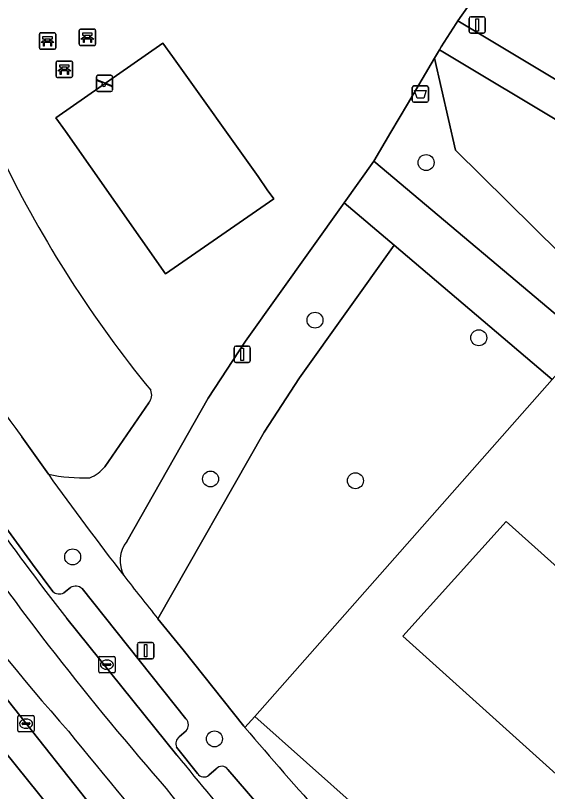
# Model space of a CAD drawing. Extents: x 159039 to 160102, y 381214 to 382524.
# Drawn here: x 159407.24 to 159439.83, y 381694.48 to 381742.07 of the extents above; entities that cross this region are included whole.
import ezdxf

# ---------------------------------------------------------------- set-up
doc = ezdxf.new("R2010")
doc.units = 0
for name, color, linetype in [('IMGEO_Afvalbak', 7, 'Continuous'), ('IMGEO_Bank', 7, 'Continuous'), ('IMGEO_Boom', 7, 'Continuous'), ('IMGEO_Erf', 7, 'Continuous'), ('IMGEO_Groenvoorziening', 7, 'Continuous'), ('IMGEO_Hek', 7, 'Continuous'), ('IMGEO_Kolk', 7, 'Continuous'), ('IMGEO_Lichtmast', 7, 'Continuous'), ('IMGEO_Pand', 7, 'Continuous'), ('IMGEO_Parkeervlak_open', 7, 'Continuous'), ('IMGEO_Rijbaan_lokaal_gesloten', 7, 'Continuous'), ('IMGEO_Speelvoorziening', 7, 'Continuous'), ('IMGEO_Terreindeel_gesloten', 7, 'Continuous'), ('IMGEO_Voetpad_gesloten', 7, 'Continuous'), ('IMGEO_Voetpad_open', 7, 'Continuous')]:
    doc.layers.add(name, color=color, linetype=linetype)

msp = doc.modelspace()

# ---------------------------------------------------------------- linework, layer by layer
at = {"layer": 'IMGEO_Afvalbak'}
for p, q in [((159431.546, 381736.852), (159431.546, 381737.652)), ((159431.546, 381737.652), (159431.546, 381736.852)), ((159431.646, 381737.752), (159432.436, 381737.752)), ((159432.436, 381737.752), (159431.646, 381737.752)), ((159432.536, 381737.652), (159432.536, 381736.852)), ((159432.536, 381736.852), (159432.536, 381737.652)), ((159432.436, 381736.752), (159431.646, 381736.752)), ((159431.646, 381736.752), (159432.436, 381736.752))]:
    msp.add_line(p, q, dxfattribs=at)
msp.add_lwpolyline([(159431.689, 381737.466), (159432.393, 381737.466), (159432.244, 381736.996), (159431.838, 381736.996), (159431.689, 381737.466)], dxfattribs=at)
for centre, start, end in [((159431.646, 381737.652), 90, 180), ((159431.646, 381737.652), 90, 180), ((159432.436, 381737.652), 0, 90), ((159432.436, 381737.652), 360, 90), ((159431.646, 381736.852), 180, 270), ((159431.646, 381736.852), 180, 270), ((159432.436, 381736.852), 270, 0), ((159432.436, 381736.852), 270, 0)]:
    msp.add_arc(centre, 0.1, start, end, dxfattribs=at)
at = {"layer": 'IMGEO_Bank'}
for p, q in [((159408.702, 381740.087), (159408.702, 381740.928)), ((159408.702, 381740.928), (159408.702, 381740.087)), ((159408.777, 381741.012), (159409.618, 381741.012)), ((159409.618, 381741.012), (159408.777, 381741.012)), ((159409.702, 381740.937), (159409.702, 381740.096)), ((159409.702, 381740.096), (159409.702, 381740.937)), ((159411.139, 381740.305), (159411.139, 381741.146)), ((159411.139, 381741.146), (159411.139, 381740.305)), ((159411.214, 381741.23), (159412.055, 381741.23)), ((159412.055, 381741.23), (159411.214, 381741.23)), ((159412.139, 381741.155), (159412.139, 381740.314)), ((159412.139, 381740.314), (159412.139, 381741.155)), ((159409.399, 381740.41), (159409.006, 381740.41)), ((159409.011, 381740.518), (159409.011, 381740.624)), ((159409.055, 381740.624), (159409.055, 381740.518)), ((159409.343, 381740.63), (159409.061, 381740.63)), ((159409.061, 381740.512), (159409.343, 381740.512)), ((159409.349, 381740.518), (159409.349, 381740.624)), ((159409.393, 381740.624), (159409.393, 381740.518)), ((159411.836, 381740.628), (159411.443, 381740.628)), ((159411.448, 381740.736), (159411.448, 381740.842)), ((159411.492, 381740.842), (159411.492, 381740.736)), ((159411.78, 381740.848), (159411.498, 381740.848)), ((159411.498, 381740.73), (159411.78, 381740.73)), ((159411.786, 381740.736), (159411.786, 381740.842)), ((159411.83, 381740.842), (159411.83, 381740.736)), ((159409.627, 381740.012), (159408.786, 381740.012)), ((159408.786, 381740.012), (159409.627, 381740.012)), ((159412.064, 381740.23), (159411.223, 381740.23)), ((159411.223, 381740.23), (159412.064, 381740.23)), ((159409.727, 381738.351), (159409.727, 381739.192)), ((159409.727, 381739.192), (159409.727, 381738.351)), ((159409.802, 381739.276), (159410.643, 381739.276)), ((159410.643, 381739.276), (159409.802, 381739.276)), ((159410.727, 381739.201), (159410.727, 381738.36)), ((159410.727, 381738.36), (159410.727, 381739.201)), ((159410.424, 381738.674), (159410.031, 381738.674)), ((159410.036, 381738.782), (159410.036, 381738.888)), ((159410.08, 381738.888), (159410.08, 381738.782)), ((159410.368, 381738.894), (159410.086, 381738.894)), ((159410.086, 381738.776), (159410.368, 381738.776)), ((159410.374, 381738.782), (159410.374, 381738.888)), ((159410.418, 381738.888), (159410.418, 381738.782)), ((159410.652, 381738.276), (159409.811, 381738.276)), ((159409.811, 381738.276), (159410.652, 381738.276))]:
    msp.add_line(p, q, dxfattribs=at)
for points in [[(159411.442, 381740.848), (159411.356, 381740.848), (159411.356, 381741.009), (159411.919, 381741.009), (159411.919, 381740.848), (159411.836, 381740.848)], [(159408.949, 381740.41), (159408.807, 381740.41), (159408.919, 381740.512), (159409.005, 381740.512)], [(159409.005, 381740.63), (159408.919, 381740.63), (159408.919, 381740.791), (159409.482, 381740.791), (159409.482, 381740.63), (159409.399, 381740.63)], [(159408.999, 381740.403), (159408.999, 381740.196), (159408.956, 381740.196), (159408.956, 381740.403)], [(159409.399, 381740.512), (159409.482, 381740.512), (159409.594, 381740.41), (159409.455, 381740.41)], [(159409.449, 381740.403), (159409.449, 381740.196), (159409.405, 381740.196), (159409.405, 381740.403)], [(159411.386, 381740.628), (159411.244, 381740.628), (159411.356, 381740.73), (159411.442, 381740.73)], [(159411.436, 381740.621), (159411.436, 381740.414), (159411.393, 381740.414), (159411.393, 381740.621)], [(159411.836, 381740.73), (159411.919, 381740.73), (159412.031, 381740.628), (159411.892, 381740.628)], [(159411.886, 381740.621), (159411.886, 381740.414), (159411.842, 381740.414), (159411.842, 381740.621)], [(159410.03, 381738.894), (159409.944, 381738.894), (159409.944, 381739.055), (159410.507, 381739.055), (159410.507, 381738.894), (159410.424, 381738.894)], [(159409.974, 381738.674), (159409.832, 381738.674), (159409.944, 381738.776), (159410.03, 381738.776)], [(159410.024, 381738.667), (159410.024, 381738.46), (159409.981, 381738.46), (159409.981, 381738.667)], [(159410.424, 381738.776), (159410.507, 381738.776), (159410.619, 381738.674), (159410.48, 381738.674)], [(159410.474, 381738.667), (159410.474, 381738.46), (159410.43, 381738.46), (159410.43, 381738.667)]]:
    msp.add_lwpolyline(points, dxfattribs=at)
for centre, radius, start, end in [((159408.78, 381740.934), 0.0779, 92.4484, 184.2845), ((159408.78, 381740.934), 0.0779, 92.4484, 184.2845), ((159409.624, 381740.934), 0.0779, 2.4484, 94.2845), ((159409.624, 381740.934), 0.0779, 2.4484, 94.2845), ((159411.217, 381741.152), 0.0779, 92.4484, 184.2845), ((159411.217, 381741.152), 0.0779, 92.4484, 184.2845), ((159412.061, 381741.152), 0.0779, 2.4484, 94.2845), ((159412.061, 381741.152), 0.0779, 2.4484, 94.2845), ((159408.949, 381740.403), 0.00671, 2.8957, 87.1043), ((159409.006, 381740.403), 0.00671, 92.8957, 177.1043), ((159409.004, 381740.623), 0.00671, 2.8957, 87.1043), ((159409.004, 381740.519), 0.00671, 272.8957, 357.1043), ((159409.061, 381740.623), 0.00671, 92.8957, 177.1043), ((159409.061, 381740.519), 0.00671, 182.8957, 267.1043), ((159409.343, 381740.623), 0.00671, 2.8957, 87.1043), ((159409.343, 381740.519), 0.00671, 272.8957, 357.1043), ((159409.4, 381740.623), 0.00671, 92.8957, 177.1043), ((159409.4, 381740.519), 0.00671, 182.8957, 267.1043), ((159409.398, 381740.403), 0.00671, 2.8957, 87.1043), ((159409.455, 381740.403), 0.00671, 92.8957, 177.1043), ((159411.386, 381740.621), 0.00671, 2.8957, 87.1043), ((159411.443, 381740.621), 0.00671, 92.8957, 177.1043), ((159411.441, 381740.841), 0.00671, 2.8957, 87.1043), ((159411.441, 381740.737), 0.00671, 272.8957, 357.1043), ((159411.498, 381740.841), 0.00671, 92.8957, 177.1043), ((159411.498, 381740.737), 0.00671, 182.8957, 267.1043), ((159411.78, 381740.841), 0.00671, 2.8957, 87.1043), ((159411.78, 381740.737), 0.00671, 272.8957, 357.1043), ((159411.837, 381740.841), 0.00671, 92.8957, 177.1043), ((159411.837, 381740.737), 0.00671, 182.8957, 267.1043), ((159411.835, 381740.621), 0.00671, 2.8957, 87.1043), ((159411.892, 381740.621), 0.00671, 92.8957, 177.1043), ((159408.78, 381740.09), 0.0779, 182.4484, 274.2845), ((159408.78, 381740.09), 0.0779, 182.4484, 274.2845), ((159409.624, 381740.09), 0.0779, 272.4484, 4.2845), ((159409.624, 381740.09), 0.0779, 272.4484, 4.2845), ((159411.217, 381740.308), 0.0779, 182.4484, 274.2845), ((159411.217, 381740.308), 0.0779, 182.4484, 274.2845), ((159412.061, 381740.308), 0.0779, 272.4484, 4.2845), ((159412.061, 381740.308), 0.0779, 272.4484, 4.2845), ((159409.805, 381739.198), 0.0779, 92.4484, 184.2845), ((159409.805, 381739.198), 0.0779, 92.4484, 184.2845), ((159410.649, 381739.198), 0.0779, 2.4484, 94.2845), ((159410.649, 381739.198), 0.0779, 2.4484, 94.2845), ((159409.974, 381738.667), 0.00671, 2.8957, 87.1043), ((159410.031, 381738.667), 0.00671, 92.8957, 177.1043), ((159410.029, 381738.887), 0.00671, 2.8957, 87.1043), ((159410.029, 381738.783), 0.00671, 272.8957, 357.1043), ((159410.086, 381738.887), 0.00671, 92.8957, 177.1043), ((159410.086, 381738.783), 0.00671, 182.8957, 267.1043), ((159410.368, 381738.887), 0.00671, 2.8957, 87.1043), ((159410.368, 381738.783), 0.00671, 272.8957, 357.1043), ((159410.425, 381738.887), 0.00671, 92.8957, 177.1043), ((159410.425, 381738.783), 0.00671, 182.8957, 267.1043), ((159410.423, 381738.667), 0.00671, 2.8957, 87.1043), ((159410.48, 381738.667), 0.00671, 92.8957, 177.1043), ((159409.805, 381738.354), 0.0779, 182.4484, 274.2845), ((159409.805, 381738.354), 0.0779, 182.4484, 274.2845), ((159410.649, 381738.354), 0.0779, 272.4484, 4.2845), ((159410.649, 381738.354), 0.0779, 272.4484, 4.2845)]:
    msp.add_arc(centre, radius, start, end, dxfattribs=at)
at = {"layer": 'IMGEO_Boom'}
for centre in [(159432.392, 381733.053), (159425.585, 381723.388), (159435.619, 381722.31), (159419.184, 381713.648), (159428.06, 381713.543), (159410.738, 381708.868), (159419.425, 381697.708)]:
    msp.add_circle(centre, 0.489, dxfattribs=at)
at = {"layer": 'IMGEO_Erf'}
for points in [[(159440.116, 381719.748), (159421.899, 381699.09), (159434.55, 381687.796)], [(159451.812, 381685.23), (159430.957, 381704.007), (159437.305, 381711.045), (159443.55, 381705.434)]]:
    msp.add_lwpolyline(points, dxfattribs=at)
at = {"layer": 'IMGEO_Groenvoorziening'}
for points in [[(159441.607, 381746.683), (159445.147, 381751.461), (159446.683, 381753.535), (159444.308, 381755.747), (159442.767, 381753.6), (159441.056, 381751.216), (159438.702, 381747.938), (159437.643, 381746.462), (159436.222, 381744.43), (159434.342, 381741.741), (159450.714, 381731.918), (159451.337, 381732.636), (159450.458, 381739.989)], [(159433.206, 381739.972), (159432.907, 381739.463), (159434.183, 381733.818), (159440.591, 381727.489), (159446.833, 381727.447), (159449.315, 381730.306)], [(159434.183, 381733.818), (159432.907, 381739.463), (159432.694, 381739.1), (159431.242, 381736.629), (159430.239, 381734.922), (159429.187, 381733.13), (159442.235, 381722.151), (159446.833, 381727.447), (159440.591, 381727.489)], [(159440.116, 381719.748), (159430.433, 381727.989), (159424.631, 381719.85), (159422.462, 381716.518), (159415.957, 381705.077), (159417.508, 381703.164), (159421.219, 381698.485), (159421.255, 381698.443), (159421.291, 381698.401), (159421.899, 381699.09)]]:
    msp.add_lwpolyline(points, close=True, dxfattribs=at)
for points in [[(159415.957, 381705.077), (159422.462, 381716.518), (159424.631, 381719.85), (159430.433, 381727.989), (159427.376, 381730.591), (159421.325, 381722.103), (159419.044, 381718.599), (159414.051, 381709.817)], [(159412.712, 381714.401), (159415.4, 381718.326)], [(159407.631, 381716.233), (159409.249, 381713.937)], [(159434.55, 381687.796), (159421.899, 381699.09), (159421.291, 381698.401)]]:
    msp.add_lwpolyline(points, dxfattribs=at)
for centre, radius, start, end in [((159484.938, 381773.722), 96.34, 204.78282, 216.63597), ((159472.16, 381765.291), 73.097, 205.98041, 219.20372), ((159414.888, 381718.795), 0.694, 317.5305, 25.0111), ((159410.905, 381715.879), 2.334, 292.2239, 320.718), ((159411.501, 381725.216), 11.502, 258.7098, 271.4306), ((159415.578, 381708.631), 1.934, 142.1596, 207.6994), ((159572.765, 381830.725), 200.938, 217.7411, 218.70476), ((159661.546, 381903.277), 315.748, 220.45573, 223.11467)]:
    msp.add_arc(centre, radius, start, end, dxfattribs=at)
at = {"layer": 'IMGEO_Hek'}
for points in [[(159422.1, 381732.192), (159416.847, 381739.559)], [(159410.293, 381734.98), (159416.421, 381726.229), (159423.069, 381730.821), (159422.651, 381731.391)], [(159434.55, 381687.796), (159421.899, 381699.09)]]:
    msp.add_lwpolyline(points, dxfattribs=at)
at = {"layer": 'IMGEO_Kolk'}
for p, q in [((159412.333, 381701.834), (159412.333, 381702.686)), ((159412.408, 381702.76), (159413.26, 381702.76)), ((159412.821, 381702.54), (159412.846, 381702.54)), ((159413.334, 381702.686), (159413.334, 381701.834)), ((159412.592, 381702.254), (159412.592, 381702.266)), ((159413.03, 381702.217), (159412.632, 381702.217)), ((159412.635, 381702.303), (159413.033, 381702.303)), ((159412.844, 381701.98), (159412.819, 381701.98)), ((159413.076, 381702.266), (159413.076, 381702.254)), ((159413.26, 381701.76), (159412.408, 381701.76)), ((159407.38, 381698.216), (159407.38, 381699.068)), ((159407.455, 381699.142), (159408.307, 381699.142)), ((159408.381, 381699.068), (159408.381, 381698.216)), ((159407.639, 381698.636), (159407.639, 381698.648)), ((159408.077, 381698.599), (159407.679, 381698.599)), ((159407.682, 381698.685), (159408.08, 381698.685)), ((159407.868, 381698.922), (159407.893, 381698.922)), ((159408.123, 381698.648), (159408.123, 381698.636)), ((159408.307, 381698.142), (159407.455, 381698.142)), ((159407.891, 381698.362), (159407.866, 381698.362))]:
    msp.add_line(p, q, dxfattribs=at)
for points in [[(159412.333, 381701.834), (159412.333, 381702.686)], [(159412.408, 381702.76), (159413.26, 381702.76)], [(159413.334, 381702.686), (159413.334, 381701.834)], [(159413.26, 381701.76), (159412.408, 381701.76)], [(159407.38, 381698.216), (159407.38, 381699.068)], [(159407.455, 381699.142), (159408.307, 381699.142)], [(159408.381, 381699.068), (159408.381, 381698.216)], [(159408.307, 381698.142), (159407.455, 381698.142)]]:
    msp.add_lwpolyline(points, dxfattribs=at)
for centre, radius, start, end in [((159412.41, 381702.684), 0.0765, 91.552, 178.448), ((159412.41, 381702.684), 0.0765, 91.552, 178.448), ((159413.258, 381702.684), 0.0765, 1.552, 88.448), ((159413.258, 381702.684), 0.0765, 1.552, 88.448), ((159412.632, 381702.263), 0.0403, 85.8775, 175.7526), ((159412.629, 381702.253), 0.0366, 178.938, 274.7102), ((159413.033, 381702.26), 0.043, 264.8664, 352.4533), ((159413.037, 381702.265), 0.0386, 1.7309, 96.639), ((159412.41, 381701.836), 0.0765, 181.552, 268.448), ((159412.41, 381701.836), 0.0765, 181.552, 268.448), ((159413.258, 381701.836), 0.0765, 271.552, 358.448), ((159413.258, 381701.836), 0.0765, 271.552, 358.448), ((159407.457, 381699.066), 0.0765, 91.552, 178.448), ((159407.457, 381699.066), 0.0765, 91.552, 178.448), ((159408.305, 381699.066), 0.0765, 1.552, 88.448), ((159408.305, 381699.066), 0.0765, 1.552, 88.448), ((159407.679, 381698.645), 0.0403, 85.8775, 175.7526), ((159407.676, 381698.635), 0.0366, 178.938, 274.7102), ((159408.08, 381698.642), 0.043, 264.8664, 352.4533), ((159408.084, 381698.647), 0.0386, 1.7309, 96.639), ((159407.457, 381698.218), 0.0765, 181.552, 268.448), ((159407.457, 381698.218), 0.0765, 181.552, 268.448), ((159408.305, 381698.218), 0.0765, 271.552, 358.448), ((159408.305, 381698.218), 0.0765, 271.552, 358.448)]:
    msp.add_arc(centre, radius, start, end, dxfattribs=at)
for centre, major_axis, ratio, start_param, end_param in [((159412.82, 381702.26), (-0.387, 0.002), 0.722429, 4.712389, 7.853982), ((159412.845, 381702.26), (-0.39, 0.002), 0.717154, 1.570796, 4.712389), ((159407.867, 381698.642), (-0.387, 0.002), 0.722429, 4.712389, 7.853982), ((159407.892, 381698.642), (-0.39, 0.002), 0.717154, 1.570796, 4.712389)]:
    msp.add_ellipse(centre, major_axis=major_axis, ratio=ratio, start_param=start_param, end_param=end_param, dxfattribs=at)
at = {"layer": 'IMGEO_Lichtmast'}
for p, q in [((159435.022, 381741.091), (159435.022, 381741.891)), ((159435.022, 381741.891), (159435.022, 381741.091)), ((159435.122, 381741.991), (159435.912, 381741.991)), ((159435.912, 381741.991), (159435.122, 381741.991)), ((159436.012, 381741.891), (159436.012, 381741.091)), ((159436.012, 381741.091), (159436.012, 381741.891)), ((159435.912, 381740.991), (159435.122, 381740.991)), ((159435.122, 381740.991), (159435.912, 381740.991)), ((159420.625, 381720.898), (159420.625, 381721.698)), ((159420.625, 381721.698), (159420.625, 381720.898)), ((159420.725, 381721.798), (159421.515, 381721.798)), ((159421.515, 381721.798), (159420.725, 381721.798)), ((159421.615, 381721.698), (159421.615, 381720.898)), ((159421.615, 381720.898), (159421.615, 381721.698)), ((159421.515, 381720.798), (159420.725, 381720.798)), ((159420.725, 381720.798), (159421.515, 381720.798)), ((159414.711, 381702.719), (159414.711, 381703.519)), ((159414.711, 381703.519), (159414.711, 381702.719)), ((159414.811, 381703.619), (159415.601, 381703.619)), ((159415.601, 381703.619), (159414.811, 381703.619)), ((159415.701, 381703.519), (159415.701, 381702.719)), ((159415.701, 381702.719), (159415.701, 381703.519)), ((159415.601, 381702.619), (159414.811, 381702.619)), ((159414.811, 381702.619), (159415.601, 381702.619))]:
    msp.add_line(p, q, dxfattribs=at)
for points in [[(159435.442, 381741.866), (159435.592, 381741.866), (159435.592, 381741.116), (159435.442, 381741.116), (159435.442, 381741.866)], [(159421.045, 381721.673), (159421.195, 381721.673), (159421.195, 381720.923), (159421.045, 381720.923), (159421.045, 381721.673)], [(159415.131, 381703.494), (159415.281, 381703.494), (159415.281, 381702.744), (159415.131, 381702.744), (159415.131, 381703.494)]]:
    msp.add_lwpolyline(points, dxfattribs=at)
for centre, start, end in [((159435.122, 381741.891), 90, 180), ((159435.122, 381741.891), 90, 180), ((159435.912, 381741.891), 0, 90), ((159435.912, 381741.891), 360, 90), ((159435.122, 381741.091), 180, 270), ((159435.122, 381741.091), 180, 270), ((159435.912, 381741.091), 270, 0), ((159435.912, 381741.091), 270, 0), ((159420.725, 381721.698), 90, 180), ((159420.725, 381721.698), 90, 180), ((159421.515, 381721.698), 0, 90), ((159421.515, 381721.698), 360, 90), ((159420.725, 381720.898), 180, 270), ((159420.725, 381720.898), 180, 270), ((159421.515, 381720.898), 270, 0), ((159421.515, 381720.898), 270, 0), ((159414.811, 381703.519), 90, 180), ((159414.811, 381703.519), 90, 180), ((159415.601, 381703.519), 0, 90), ((159415.601, 381703.519), 360, 90), ((159414.811, 381702.719), 180, 270), ((159414.811, 381702.719), 180, 270), ((159415.601, 381702.719), 270, 0), ((159415.601, 381702.719), 270, 0)]:
    msp.add_arc(centre, 0.1, start, end, dxfattribs=at)
at = {"layer": 'IMGEO_Pand'}
msp.add_lwpolyline([(159498.173, 381691.315), (159493.647, 381695.38), (159499.862, 381702.301), (159494.664, 381706.971), (159488.691, 381700.32), (159482.739, 381705.666), (159482.579, 381705.642), (159476.316, 381698.718), (159477.243, 381697.88), (159475.494, 381695.898), (159469.686, 381701.113), (159470.952, 381702.56), (159470.887, 381702.618), (159452.805, 381718.887), (159447.567, 381713.085), (159449.144, 381711.661), (159443.55, 381705.434), (159437.305, 381711.045), (159430.957, 381704.007), (159451.812, 381685.23)], dxfattribs=at)
at = {"layer": 'IMGEO_Parkeervlak_open'}
for points in [[(159409.522, 381706.749), (159408.278, 381708.429), (159405.324, 381712.472)], [(159410.608, 381706.985), (159410.189, 381706.669)], [(159417.681, 381698.934), (159411.327, 381706.923)], [(159410.385, 381705.082), (159417.121, 381696.704)], [(159413.071, 381692.088), (159406.016, 381700.997), (159404.339, 381699.7), (159410.15, 381692.483)], [(159417.255, 381697.829), (159417.69, 381698.209)], [(159418.392, 381695.586), (159417.107, 381697.209)], [(159419.536, 381695.865), (159419.083, 381695.479)], [(159427.705, 381687.364), (159425.196, 381690.09), (159420.24, 381695.84)]]:
    msp.add_lwpolyline(points, dxfattribs=at)
for centre, radius, start, end in [((159570.928, 381829.999), 203.416, 213.66168, 217.88628), ((159410.924, 381706.455), 0.618, 49.3172, 120.8259), ((159409.915, 381707.203), 0.6, 229.1385, 297.1827), ((159417.303, 381698.567), 0.527, 317.2457, 44.1767), ((159417.591, 381697.421), 0.528, 129.4696, 203.6788), ((159604.295, 381849.53), 241.64, 219.2313, 222.36033), ((159419.879, 381695.595), 0.437, 34.1899, 141.7425), ((159418.786, 381695.845), 0.471, 213.2994, 309.0961)]:
    msp.add_arc(centre, radius, start, end, dxfattribs=at)
at = {"layer": 'IMGEO_Rijbaan_lokaal_gesloten'}
for points in [[(159396.242, 381714.572), (159402.551, 381705.578), (159406.016, 381700.997), (159413.071, 381692.088)], [(159417.121, 381696.704), (159410.385, 381705.082)]]:
    msp.add_lwpolyline(points, dxfattribs=at)
for centre, radius, start, end in [((159505.895, 381782.949), 127.63, 198.03033, 221.6169), ((159505.895, 381782.949), 127.63, 198.03033, 221.6169), ((159556.102, 381816.87), 185.548, 207.66404, 221.01635), ((159556.102, 381816.87), 185.548, 207.66404, 221.01635), ((159570.928, 381829.999), 203.416, 213.66168, 217.88628), ((159670.514, 381907.131), 333.583, 218.78296, 226.1886), ((159670.514, 381907.131), 333.583, 218.78296, 226.1886), ((159604.295, 381849.53), 241.64, 219.2313, 222.36033), ((159559.225, 381809.875), 183.46, 218.72739, 224.3787), ((159559.225, 381809.875), 183.46, 218.72739, 224.3787)]:
    msp.add_arc(centre, radius, start, end, dxfattribs=at)
at = {"layer": 'IMGEO_Speelvoorziening'}
for p, q in [((159412.188, 381737.506), (159412.188, 381738.306)), ((159412.188, 381738.306), (159412.188, 381737.506)), ((159412.571, 381737.934), (159412.232, 381738.071)), ((159412.257, 381738.131), (159413.133, 381737.778)), ((159412.288, 381738.406), (159413.078, 381738.406)), ((159413.078, 381738.406), (159412.288, 381738.406)), ((159413.178, 381738.306), (159413.178, 381737.506)), ((159413.178, 381737.506), (159413.178, 381738.306)), ((159413.109, 381737.718), (159412.769, 381737.855)), ((159413.078, 381737.406), (159412.288, 381737.406)), ((159412.288, 381737.406), (159413.078, 381737.406))]:
    msp.add_line(p, q, dxfattribs=at)
for centre, radius, start, end in [((159412.288, 381738.306), 0.1, 90, 180), ((159412.288, 381738.306), 0.1, 90, 180), ((159412.245, 381738.101), 0.0327, 68.078, 248.078), ((159413.078, 381738.306), 0.1, 0, 90), ((159413.078, 381738.306), 0.1, 360, 90), ((159412.65, 381737.844), 0.12, 130.9928, 5.1632), ((159413.121, 381737.748), 0.0327, 248.078, 68.078), ((159412.288, 381737.506), 0.1, 180, 270), ((159412.288, 381737.506), 0.1, 180, 270), ((159413.078, 381737.506), 0.1, 270, 0), ((159413.078, 381737.506), 0.1, 270, 0)]:
    msp.add_arc(centre, radius, start, end, dxfattribs=at)
at = {"layer": 'IMGEO_Terreindeel_gesloten'}
msp.add_lwpolyline([(159416.847, 381739.559), (159416.258, 381740.376), (159409.706, 381735.804), (159410.293, 381734.98), (159416.421, 381726.229), (159423.069, 381730.821), (159422.651, 381731.391), (159422.1, 381732.192)], close=True, dxfattribs=at)
at = {"layer": 'IMGEO_Voetpad_gesloten'}
for points in [[(159433.206, 381739.972), (159433.313, 381740.155), (159434.228, 381741.578), (159434.342, 381741.741), (159436.222, 381744.43), (159437.643, 381746.462), (159438.702, 381747.938), (159441.056, 381751.216), (159442.767, 381753.6), (159444.308, 381755.747), (159446.151, 381758.315), (159447.445, 381760.118), (159449.542, 381763.039), (159443.097, 381768.855), (159442.393, 381768.534), (159438.358, 381767.132), (159434.46, 381766.021), (159425.213, 381763.964)], [(159414.051, 381709.817), (159419.044, 381718.599), (159421.325, 381722.103), (159427.376, 381730.591), (159429.187, 381733.13), (159430.239, 381734.922), (159431.242, 381736.629), (159432.694, 381739.1), (159432.907, 381739.463), (159433.206, 381739.972)], [(159415.4, 381718.326), (159412.712, 381714.401)]]:
    msp.add_lwpolyline(points, dxfattribs=at)
msp.add_lwpolyline([(159416.847, 381739.559), (159422.1, 381732.192), (159422.651, 381731.391), (159423.069, 381730.821), (159416.421, 381726.229), (159410.293, 381734.98), (159409.706, 381735.804), (159416.258, 381740.376)], close=True, dxfattribs=at)
for centre, radius, start, end in [((159472.16, 381765.291), 73.097, 205.98041, 219.20372), ((159414.888, 381718.795), 0.694, 317.5305, 25.0111), ((159410.905, 381715.879), 2.334, 292.2239, 320.718), ((159411.501, 381725.216), 11.502, 258.7098, 271.4306), ((159575.888, 381833.109), 204.868, 215.57051, 217.73369), ((159415.578, 381708.631), 1.934, 142.1596, 207.6994)]:
    msp.add_arc(centre, radius, start, end, dxfattribs=at)
at = {"layer": 'IMGEO_Voetpad_open'}
for points in [[(159434.342, 381741.741), (159434.228, 381741.578), (159433.313, 381740.155), (159433.206, 381739.972), (159449.315, 381730.306), (159449.445, 381730.456), (159449.507, 381730.528), (159450.52, 381731.695), (159450.557, 381731.737), (159450.714, 381731.918)], [(159442.235, 381722.151), (159429.187, 381733.13), (159427.376, 381730.591), (159430.433, 381727.989), (159440.116, 381719.748)]]:
    msp.add_lwpolyline(points, close=True, dxfattribs=at)
for points in [[(159409.249, 381713.937), (159407.631, 381716.233)], [(159410.15, 381692.483), (159404.339, 381699.7), (159406.016, 381700.997), (159402.551, 381705.578), (159400.919, 381704.278), (159398.427, 381707.714), (159394.975, 381712.741)], [(159405.324, 381712.472), (159408.278, 381708.429), (159409.522, 381706.749)], [(159410.189, 381706.669), (159410.608, 381706.985)], [(159411.327, 381706.923), (159417.681, 381698.934)], [(159421.291, 381698.401), (159421.255, 381698.443), (159421.219, 381698.485), (159417.508, 381703.164), (159415.957, 381705.077)], [(159417.69, 381698.209), (159417.255, 381697.829)], [(159417.107, 381697.209), (159418.392, 381695.586)], [(159419.083, 381695.479), (159419.536, 381695.865)], [(159420.24, 381695.84), (159425.196, 381690.09), (159427.705, 381687.364)]]:
    msp.add_lwpolyline(points, dxfattribs=at)
for centre, radius, start, end in [((159484.938, 381773.722), 96.34, 204.78282, 216.63597), ((159575.888, 381833.109), 204.868, 215.57051, 217.73369), ((159572.765, 381830.725), 200.938, 217.7411, 218.70476), ((159410.924, 381706.455), 0.618, 49.3172, 120.8259), ((159409.915, 381707.203), 0.6, 229.1385, 297.1827), ((159417.303, 381698.567), 0.527, 317.2457, 44.1767), ((159661.546, 381903.277), 315.748, 220.45573, 223.11467), ((159417.591, 381697.421), 0.528, 129.4696, 203.6788), ((159419.879, 381695.595), 0.437, 34.1899, 141.7425), ((159418.786, 381695.845), 0.471, 213.2994, 309.0961)]:
    msp.add_arc(centre, radius, start, end, dxfattribs=at)

doc.saveas('drawing.dxf')
